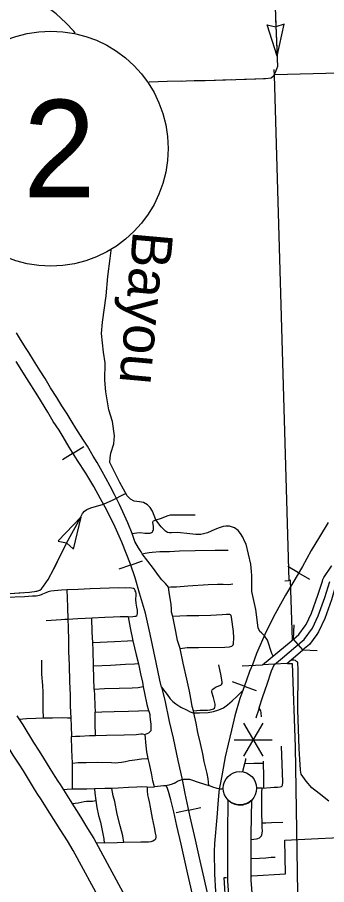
# Model space of a CAD drawing. Extents: x -117616 to 64730, y 54117 to 789866.
# Drawn here: x 63040.6 to 63105.4, y 54577.4 to 54758.9 of the extents above; entities that cross this region are included whole.
import ezdxf

# ---------------------------------------------------------------- set-up
doc = ezdxf.new("R2010")
doc.units = 0
for name, color, linetype in [('10', 7, 'Continuous'), ('24', 7, 'Continuous'), ('31', 7, 'Continuous'), ('33', 7, 'Continuous'), ('34', 7, 'Continuous'), ('35', 7, 'Continuous'), ('38', 7, 'Continuous'), ('40', 7, 'Continuous'), ('43', 7, 'Continuous'), ('48', 7, 'Continuous'), ('5', 7, 'Continuous'), ('6', 7, 'Continuous'), ('7', 7, 'Continuous'), ('R_Draft', 7, 'Continuous')]:
    doc.layers.add(name, color=color, linetype=linetype)

msp = doc.modelspace()

# ---------------------------------------------------------------- linework, layer by layer
at = {"layer": '10'}
for p, q in [((63040.46, 54612.72), (63041.69, 54610.84)), ((63049.57, 54598.3), (63051.64, 54594.96)), ((63047.4, 54592.32), (63045.52, 54595.36))]:
    msp.add_line(p, q, dxfattribs=at)
for points in [[(63041.69, 54610.84), (63043.96, 54607.14), (63045.14, 54605.29), (63046.07, 54603.83), (63047.37, 54601.7), (63048.44, 54599.99), (63049.03, 54599.04), (63049.57, 54598.3)], [(63045.52, 54595.36), (63044.87, 54596.25), (63044.19, 54597.35), (63043.11, 54599.07), (63041.83, 54601.19), (63040.93, 54602.6), (63039.73, 54604.48), (63037.5, 54608.11)], [(63051.64, 54594.96), (63053.79, 54591.55), (63055.29, 54589.15), (63056.63, 54586.99)], [(63084.67, 54595.12), (63084.59, 54587.99), (63084.59, 54578.08), (63085.1, 54571.51), (63086.07, 54565.95), (63088.32, 54557.09), (63092.62, 54543.45), (63093.82, 54540.22), (63094.58, 54537.58), (63095.29, 54535.73), (63094.12, 54535.66)], [(63094.12, 54535.66), (63096.09, 54530.77), (63096.52, 54530.8), (63097.91, 54531.26), (63099, 54531.99), (63099.75, 54532.95), (63100.32, 54534.09), (63100.39, 54535.4), (63100.33, 54536.15), (63100.12, 54537.08), (63099.33, 54539.16), (63098.57, 54541.78), (63097.35, 54545.07), (63093.13, 54558.46), (63090.96, 54566.99), (63090.07, 54572.13), (63089.59, 54578.27), (63089.59, 54587.96), (63089.67, 54595.06)], [(63052.3, 54584.49), (63051.05, 54586.51), (63049.56, 54588.89), (63047.4, 54592.32)], [(63056.63, 54586.99), (63062.68, 54575.79), (63070.24, 54562.76), (63072.17, 54559.22), (63074.43, 54555.34), (63078.46, 54547.76), (63085.31, 54535.65), (63081.78, 54535.55), (63080.42, 54535.54), (63079.63, 54535.54)], [(63079.63, 54535.54), (63074.07, 54545.36), (63070.06, 54552.91), (63067.81, 54556.76), (63065.88, 54560.31), (63058.32, 54573.35), (63052.3, 54584.49)]]:
    msp.add_lwpolyline(points, dxfattribs=at)
msp.add_arc((63087.2, 54597.54), 3.5, 223.7755, 314.9449, dxfattribs=at)
at = {"layer": '24'}
msp.add_circle((63087.2, 54597.54), 3.5, dxfattribs=at)
at = {"layer": '31'}
msp.add_line((63100.37, 54626.49), (63098.4, 54628.74), dxfattribs=at)
for points in [[(63104.78, 54641.64), (63106.4, 54644.02), (63106.47, 54644.12)], [(63094.43, 54623.46), (63096.14, 54624.85), (63098.89, 54627.2), (63100.66, 54628.69), (63102.38, 54631.04), (63103.58, 54633.62), (63104.96, 54637.46), (63106.01, 54640.8)], [(63100.88, 54631.53), (63101.08, 54631.8), (63102.19, 54634.19), (63103.54, 54637.94), (63104.48, 54640.91)], [(63107.25, 54639.95), (63106.38, 54636.98), (63104.97, 54633.05), (63103.68, 54630.27), (63103.3, 54629.76)], [(63104.48, 54640.91), (63104.58, 54641.25), (63104.78, 54641.64)], [(63098.4, 54628.74), (63099.56, 54629.72), (63100.88, 54631.53)], [(63103.3, 54629.76), (63101.77, 54627.65), (63100.37, 54626.49)], [(63091.96, 54623.4), (63095.18, 54626), (63097.92, 54628.34), (63098.4, 54628.74)], [(63097.03, 54623.64), (63099.86, 54626.05), (63100.37, 54626.49)], [(63097.03, 54623.64), (63094.45, 54623.51), (63091.96, 54623.4)]]:
    msp.add_lwpolyline(points, dxfattribs=at)
at = {"layer": '33'}
for p, q in [((63056.69, 54618.22), (63056.54, 54623.08)), ((63067.75, 54597.77), (63069.34, 54597.86)), ((63091.83, 54597.57), (63090.7, 54597.57))]:
    msp.add_line(p, q, dxfattribs=at)
for points in [[(63064.63, 54650.86), (63063.71, 54653.08), (63063, 54654.66), (63061.95, 54656.98), (63060.93, 54659.02), (63060.02, 54660.79), (63059.14, 54662.47), (63058.36, 54663.88), (63057.3, 54665.74), (63056.46, 54667.1), (63055.26, 54669.13), (63054.29, 54670.62), (63052.85, 54672.91), (63052.03, 54674.2), (63051, 54675.91), (63049.91, 54677.63), (63048.83, 54679.32), (63047.51, 54681.39), (63046.38, 54683.33), (63045.36, 54684.96), (63043.93, 54687.17), (63042.97, 54688.75), (63042.4, 54689.64), (63041.22, 54691.52), (63040.39, 54692.9)], [(63064.63, 54650.86), (63065.64, 54651.03), (63066.37, 54651.06), (63067.28, 54650.96), (63067.73, 54650.94), (63068.13, 54650.92), (63068.42, 54650.96), (63068.68, 54651.06), (63068.87, 54651.2), (63068.97, 54651.38), (63069.09, 54651.69), (63069.13, 54651.97), (63069.09, 54652.36), (63068.95, 54653.22), (63068.96, 54653.33), (63069.04, 54653.48), (63069.09, 54653.54)], [(63069.09, 54653.54), (63069.69, 54653.76), (63070.76, 54654.11)], [(63066.75, 54646.62), (63066.49, 54647.06), (63065.94, 54647.85), (63065.19, 54649.21), (63064.63, 54650.86)], [(63066.75, 54646.62), (63067.32, 54646.77), (63068.16, 54646.9), (63068.82, 54646.98), (63070.43, 54647.1), (63072.48, 54647.14), (63074.57, 54647.24), (63077.85, 54647.3), (63082.01, 54647.4), (63084.71, 54647.4)], [(63072.25, 54639.62), (63071.59, 54640.39), (63070.85, 54641.17), (63070.18, 54642.1), (63069.09, 54643.53), (63066.75, 54646.62)], [(63072.25, 54639.62), (63072.74, 54639.71), (63073.94, 54639.73), (63076.31, 54639.89), (63080.55, 54640.18), (63082.51, 54640.26), (63083.67, 54640.27), (63084.87, 54640.22), (63085.71, 54640.31)], [(63050.94, 54639.08), (63049.84, 54639.04), (63049.04, 54638.94), (63048.26, 54638.87), (63047.59, 54638.8), (63047.06, 54638.68), (63046.56, 54638.46), (63045.87, 54638.17), (63045.54, 54638.07), (63045.12, 54637.92), (63044.89, 54637.84), (63044.49, 54637.78), (63043.77, 54637.74), (63042.05, 54637.64), (63038.07, 54637.48), (63034.73, 54637.38), (63029.36, 54637.18), (63026.98, 54637.14), (63025.39, 54637.07)], [(63063.76, 54633.44), (63064.76, 54633.5), (63065.21, 54633.55), (63065.42, 54633.58), (63065.6, 54633.7), (63065.71, 54633.82), (63065.78, 54634.12), (63065.76, 54634.84), (63065.62, 54635.43), (63065.45, 54636.32), (63065.37, 54637.08), (63065.37, 54637.35), (63065.47, 54637.79), (63065.47, 54638.34), (63065.39, 54638.65), (63065.29, 54638.91), (63065.2, 54639.07), (63065.1, 54639.22), (63064.9, 54639.33), (63064.48, 54639.46), (63063.98, 54639.49), (63063.24, 54639.46), (63061.72, 54639.48), (63059.87, 54639.46), (63057.96, 54639.33), (63055.84, 54639.28), (63053.35, 54639.15), (63050.94, 54639.08)], [(63050.94, 54639.08), (63051.02, 54637.42), (63051.07, 54635.49), (63051.17, 54632.86)], [(63073.13, 54633.48), (63072.86, 54634.42), (63072.84, 54635.12), (63072.8, 54636.02), (63072.64, 54636.92), (63072.54, 54637.69), (63072.38, 54638.61), (63072.25, 54639.62)], [(63051.17, 54632.86), (63050.55, 54632.87), (63049.78, 54632.79), (63048.71, 54632.74), (63046.62, 54632.59)], [(63056.18, 54633.15), (63054.76, 54633.08), (63053.27, 54633.02), (63051.17, 54632.86)], [(63051.17, 54632.86), (63051.22, 54631.32), (63051.3, 54628.34), (63051.31, 54626.13), (63051.4, 54623.35), (63051.52, 54619.84), (63051.62, 54617.1), (63051.65, 54614.82), (63051.79, 54612.24)], [(63063.76, 54633.44), (63062.09, 54633.44), (63060.63, 54633.39), (63058.89, 54633.31), (63056.18, 54633.15)], [(63056.36, 54627.99), (63056.28, 54630.26), (63056.18, 54633.15)], [(63063.76, 54633.44), (63064.2, 54631.12), (63064.74, 54628.43)], [(63074.68, 54626.81), (63076.18, 54627.01), (63078.55, 54627.03), (63084.03, 54627.08), (63085.04, 54627.13), (63085.5, 54627.28), (63085.77, 54627.54), (63085.89, 54627.81), (63085.93, 54629.06), (63085.86, 54630.34), (63085.45, 54633.39), (63085.36, 54633.73), (63085.26, 54633.85), (63085.09, 54633.92), (63084.82, 54633.94), (63084.41, 54633.94), (63083.45, 54633.87), (63081.11, 54633.73), (63078.57, 54633.65), (63076.08, 54633.63), (63073.13, 54633.48)], [(63074.68, 54626.81), (63074.13, 54628.51), (63073.79, 54630.34), (63073.13, 54633.48)], [(63064.74, 54628.43), (63063.66, 54628.32), (63060.91, 54628.19), (63056.36, 54627.99)], [(63056.54, 54623.08), (63056.43, 54626.47), (63056.36, 54627.99)], [(63064.74, 54628.43), (63065.46, 54625.5), (63065.94, 54623.6)], [(63077.49, 54613.77), (63077.23, 54614.66), (63077.07, 54615.6), (63076.62, 54617.9), (63076.11, 54620.41), (63075.31, 54623.75), (63074.68, 54626.81)], [(63046.08, 54612.19), (63045.98, 54614.11), (63045.98, 54617.69), (63045.9, 54619.04), (63045.73, 54621.43), (63045.73, 54624.39)], [(63065.94, 54623.6), (63065.15, 54623.54), (63063.26, 54623.43), (63060.08, 54623.22), (63056.54, 54623.08)], [(63065.94, 54623.6), (63066.11, 54622.91), (63066.35, 54621.51), (63066.76, 54619.72), (63066.94, 54618.8)], [(63077.49, 54613.77), (63078.91, 54613.86), (63080.44, 54613.89), (63080.96, 54613.94), (63081.7, 54614.2), (63081.85, 54614.33), (63081.96, 54614.52), (63082.01, 54614.83), (63081.99, 54615.18), (63081.64, 54616.57), (63081.34, 54617.69), (63081.33, 54617.9), (63081.41, 54618.12), (63081.54, 54618.28), (63081.83, 54618.51), (63082.25, 54618.75), (63083.19, 54619.14), (63083.38, 54619.27), (63083.46, 54619.44), (63083.46, 54619.72), (63083.25, 54621.08), (63082.79, 54623.41)], [(63091.23, 54614.37), (63091.98, 54616.73), (63092.88, 54619.35), (63093.85, 54622.15), (63094.45, 54623.51)], [(63066.94, 54618.8), (63065.92, 54618.59), (63064.62, 54618.49), (63061.9, 54618.43), (63058.84, 54618.35), (63056.69, 54618.22)], [(63056.69, 54618.22), (63056.73, 54616.94), (63056.81, 54614.9), (63056.87, 54613.46)], [(63066.94, 54618.8), (63067.19, 54617.47), (63067.71, 54615.09), (63068.06, 54613.85)], [(63056.87, 54613.46), (63058.26, 54613.54), (63060.88, 54613.62), (63063.86, 54613.66), (63068.06, 54613.85)], [(63056.94, 54608.58), (63056.91, 54611.17), (63056.87, 54613.46)], [(63068.06, 54613.85), (63068.17, 54613.44), (63068.31, 54612.96), (63068.34, 54612.62), (63068.41, 54611.92), (63068.53, 54610.95), (63068.54, 54610.26), (63068.55, 54609.95), (63068.54, 54609.77), (63068.51, 54609.59), (63068.43, 54609.41), (63068.28, 54609.26), (63068.04, 54609.08), (63067.7, 54608.92), (63067.37, 54608.82)], [(63077.57, 54613.36), (63077.49, 54613.77)], [(63080.71, 54598.12), (63080.56, 54599.5), (63080.35, 54600.66), (63079.71, 54603.15), (63079.44, 54604.74), (63078.94, 54606.94), (63078.4, 54609.24), (63078.01, 54611.15), (63077.57, 54613.36)], [(63091.23, 54614.37), (63091.02, 54613.65), (63090.71, 54612.73), (63090.54, 54612.24)], [(63091.72, 54612.5), (63091.66, 54613.35), (63091.57, 54613.72), (63091.38, 54614.09), (63091.23, 54614.37)], [(63046.08, 54612.19), (63044.44, 54612.12), (63042.49, 54612.06), (63040.95, 54611.97)], [(63051.79, 54612.24), (63051.09, 54612.24), (63049.99, 54612.26), (63047.92, 54612.21), (63046.08, 54612.19)], [(63051.79, 54612.24), (63051.86, 54610.54), (63051.95, 54608.39)], [(63051.95, 54608.39), (63052.73, 54608.44), (63053.64, 54608.48), (63055.68, 54608.58), (63056.94, 54608.58)], [(63052.11, 54602.8), (63052.01, 54605.56), (63051.95, 54608.39)], [(63056.94, 54608.58), (63059.25, 54608.65), (63062.95, 54608.72), (63065.45, 54608.82), (63066.42, 54608.91), (63066.81, 54608.91), (63067.37, 54608.82)], [(63067.97, 54603.78), (63067.71, 54605.14), (63067.54, 54606.44), (63067.37, 54608.82)], [(63091.83, 54597.57), (63093.59, 54597.7), (63094.38, 54597.74), (63095.11, 54597.79), (63095.64, 54597.87), (63095.89, 54597.93), (63096.05, 54598.02), (63096.15, 54598.22), (63096.2, 54598.82), (63095.89, 54606.36)], [(63052.11, 54602.8), (63053.31, 54602.9), (63054.99, 54602.92), (63057.42, 54602.99), (63060.3, 54602.92), (63061.2, 54602.89), (63061.7, 54602.9), (63062.41, 54602.98), (63063.23, 54603.15), (63064.09, 54603.33), (63065.18, 54603.47), (63066.62, 54603.7), (63067.68, 54603.75), (63067.97, 54603.78)], [(63069.34, 54597.86), (63068.99, 54599.09), (63068.74, 54600.38), (63068.28, 54602.64), (63067.97, 54603.78)], [(63088.4, 54603.74), (63088.34, 54603.45), (63088.17, 54602.65)], [(63052.15, 54597.33), (63052.16, 54600.36), (63052.11, 54602.8)], [(63088.17, 54602.65), (63087.78, 54601.32), (63087.73, 54601)], [(63092.13, 54602.75), (63092.12, 54603.22)], [(63092.21, 54597.64), (63092.22, 54600.12), (63092.13, 54602.75)], [(63073.53, 54598.64), (63072.98, 54598.4), (63072.31, 54598.19), (63071.6, 54598.08), (63071.21, 54598.04), (63069.34, 54597.86)], [(63073.53, 54598.64), (63074.14, 54599.01), (63074.51, 54599.18), (63074.87, 54599.3), (63075.04, 54599.34), (63075.12, 54599.36)], [(63075.12, 54599.36), (63075.41, 54599.41), (63075.81, 54599.43), (63076.4, 54599.44), (63076.65, 54599.42), (63077.07, 54599.33), (63078.48, 54598.85), (63080.71, 54598.12)], [(63082.84, 54597.41), (63082.47, 54597.5), (63082.23, 54597.55), (63081.74, 54597.71), (63081.18, 54597.92), (63080.71, 54598.12)], [(63052.15, 54597.33), (63051.01, 54597.26), (63050.24, 54597.21)], [(63056.74, 54597.45), (63055.13, 54597.38), (63052.15, 54597.33)], [(63060.37, 54597.49), (63058.89, 54597.51), (63056.74, 54597.45)], [(63056.74, 54597.45), (63056.84, 54596.5), (63056.99, 54594.99)], [(63067.75, 54597.77), (63066.6, 54597.81), (63065.6, 54597.76), (63063.85, 54597.72), (63061.7, 54597.54), (63060.37, 54597.49)], [(63062.88, 54586.21), (63062.67, 54587.55), (63062.1, 54589.7), (63061.51, 54592.13), (63060.97, 54594.77), (63060.64, 54595.98), (63060.37, 54597.49)], [(63067.75, 54597.77), (63067.78, 54597), (63067.86, 54596.18), (63067.96, 54595.59), (63068.18, 54594.67), (63068.38, 54593.61), (63068.84, 54591.26), (63069.21, 54589.31), (63069.46, 54588.17), (63069.59, 54587.6), (63069.59, 54587.38), (63069.49, 54586.91), (63069.34, 54586.69), (63068.99, 54586.44), (63068.57, 54586.32), (63068.03, 54586.27), (63066.45, 54586.24), (63062.88, 54586.21)], [(63077.81, 54572.76), (63076.95, 54576.84), (63076.26, 54579.54), (63075.57, 54582.7), (63074.9, 54585.84), (63074.01, 54589.67), (63073.35, 54592.61), (63072.7, 54595.11), (63072.21, 54596.89), (63072.01, 54597.46), (63071.81, 54597.95), (63071.72, 54598.1)], [(63083.7, 54597.34), (63083.1, 54597.36), (63082.84, 54597.41)], [(63091.88, 54590.33), (63091.8, 54592.18), (63091.79, 54596.65), (63091.83, 54597.57)], [(63052.04, 54594.33), (63053.31, 54594.49), (63054.59, 54594.79), (63055.08, 54594.81), (63055.82, 54594.84), (63056.35, 54594.87), (63056.99, 54594.99)], [(63056.99, 54594.99), (63057.24, 54593.53), (63057.56, 54591.83), (63057.98, 54590.47), (63058.35, 54588.69), (63058.57, 54587.68), (63058.69, 54586.93), (63058.75, 54586.06)], [(63089.59, 54586.79), (63090.68, 54586.95), (63090.95, 54587.04), (63091.28, 54587.15), (63091.44, 54587.27), (63091.59, 54587.41), (63091.7, 54587.6), (63091.77, 54587.77), (63091.87, 54588.11), (63091.9, 54588.62), (63091.87, 54589.32), (63091.88, 54590.33)], [(63091.88, 54590.33), (63092.62, 54590.33), (63093.84, 54590.36), (63096.19, 54590.42)], [(63058.75, 54586.06), (63057.17, 54586.11)], [(63062.88, 54586.21), (63061.49, 54586.12), (63058.75, 54586.06)], [(63089.59, 54582.8), (63091.33, 54582.87), (63092.65, 54582.99), (63093.73, 54583.08), (63094.59, 54583.08)]]:
    msp.add_lwpolyline(points, dxfattribs=at)
at = {"layer": '34'}
for points in [[(63070.76, 54654.11), (63071.64, 54654.43), (63072.2, 54654.64), (63072.68, 54654.78), (63073.11, 54654.8), (63073.72, 54654.82), (63074.84, 54654.8), (63077.83, 54654.78)], [(63092.13, 54602.75), (63090.11, 54602.72), (63088.17, 54602.65)]]:
    msp.add_lwpolyline(points, dxfattribs=at)
at = {"layer": '35'}
for points in [[(63050.76, 54757.82), (63048.71, 54759.66), (63045.94, 54761.81), (63044.14, 54763.49)], [(63052.66, 54755.63), (63052.4, 54756.07), (63050.76, 54757.82)], [(63092.97, 54628.58), (63092.34, 54629.44), (63091.72, 54630.05), (63091.36, 54630.36), (63091, 54631.13), (63090.54, 54634.97), (63089.72, 54638.77), (63089.67, 54640.71), (63089.67, 54642.1), (63089.62, 54642.92), (63089.52, 54644.46), (63088.49, 54648.66), (63088.14, 54649.27), (63087.78, 54650.14), (63087.32, 54650.86), (63086.81, 54651.53), (63086.09, 54652.09), (63085.47, 54652.3), (63085.01, 54652.4), (63084.24, 54652.4), (63083.68, 54652.35), (63082.86, 54652.04), (63081.94, 54651.73), (63080.4, 54651.02), (63079.02, 54650.66), (63078, 54650.66), (63076.72, 54650.81), (63074.16, 54651.12), (63072.88, 54651.02), (63072.42, 54651.02), (63072.01, 54651.07), (63071.6, 54651.37), (63070.73, 54652.25), (63069.6, 54653.73), (63068.88, 54655.58), (63068.42, 54656.35), (63067.86, 54656.91), (63066.99, 54657.37), (63066.17, 54657.52), (63065.04, 54657.68), (63064.27, 54658.04), (63063.56, 54658.75), (63062.07, 54661.57), (63059.97, 54665.72), (63060.02, 54666.7), (63060.18, 54667.67), (63060.79, 54669.62), (63060.9, 54671.36), (63060.54, 54674.33), (63059.77, 54676.74), (63059.36, 54678.84), (63059.1, 54680.53), (63058.9, 54682.99), (63058.95, 54686.58), (63058.59, 54688.84), (63058.23, 54692.73), (63058.44, 54695.14), (63059.15, 54700.62), (63059.56, 54704.72), (63060.02, 54708.46), (63060.23, 54710.1), (63060.24, 54710.23)], [(63094.15, 54625.22), (63093.86, 54625.75), (63092.97, 54628.58)], [(63099.41, 54622.02), (63099.39, 54622.68), (63099.34, 54623.55), (63099.34, 54623.91), (63099.09, 54624.11), (63098.88, 54624.27), (63098.52, 54624.37), (63098.32, 54624.37), (63097.91, 54624.37)], [(63105.85, 54594.85), (63103.81, 54596.46), (63102.29, 54597.61), (63101.05, 54599.04), (63100.07, 54600.46), (63099.89, 54601.35), (63099.63, 54605.89), (63099.36, 54613.98), (63099.41, 54622.02)]]:
    msp.add_lwpolyline(points, dxfattribs=at)
at = {"layer": '38'}
for points in [[(63098.4, 54628.74), (63098.6, 54631.74)], [(63103.36, 54626.28), (63100.37, 54626.48)]]:
    msp.add_lwpolyline(points, dxfattribs=at)
at = {"layer": '40'}
for p, q in [((63052.24, 54667.68), (63054.48, 54669.07)), ((63052.24, 54667.68), (63050, 54666.29)), ((63064.31, 54644.28), (63061.81, 54643.43)), ((63064.31, 54644.28), (63066.81, 54645.13)), ((63099.51, 54642.65), (63097.23, 54643.99)), ((63099.51, 54642.65), (63101.79, 54641.32)), ((63088.12, 54618.9), (63085.64, 54619.81)), ((63088.12, 54618.9), (63090.6, 54618)), ((63076.43, 54592.92), (63073.85, 54592.37)), ((63076.43, 54592.92), (63079.01, 54593.48))]:
    msp.add_line(p, q, dxfattribs=at)
for points in [[(63070.77, 54618.7), (63070.46, 54620.15), (63069.69, 54623.85), (63068.37, 54629.79), (63067.4, 54634.2), (63066.2, 54638.37), (63065.23, 54641.58), (63064.26, 54644.43), (63062.47, 54649.1), (63060.79, 54652.81), (63058.97, 54656.42), (63058.03, 54658.16), (63056.59, 54660.71), (63054.89, 54663.51), (63053.19, 54666.15), (63051.45, 54668.95), (63050.19, 54671.15), (63049.37, 54672.5), (63048.11, 54674.35), (63046.96, 54676.26), (63044.85, 54679.73), (63042.55, 54683.35), (63040.32, 54686.91)], [(63070.77, 54618.7), (63070.46, 54620.15), (63069.69, 54623.85), (63068.37, 54629.79), (63067.4, 54634.2), (63066.2, 54638.37), (63065.23, 54641.58), (63064.26, 54644.43), (63062.47, 54649.1), (63060.79, 54652.81), (63058.97, 54656.42), (63058.03, 54658.16), (63056.59, 54660.71), (63054.89, 54663.51), (63053.19, 54666.15), (63051.45, 54668.95), (63050.19, 54671.15), (63049.37, 54672.5), (63048.11, 54674.35), (63046.96, 54676.26), (63044.85, 54679.73), (63042.55, 54683.35), (63040.32, 54686.91)], [(63105.72, 54653.2), (63103.9, 54650.15), (63102.16, 54647.3), (63100.29, 54643.98), (63098.29, 54640.57), (63096.73, 54637.96), (63095.38, 54635.49), (63094.15, 54633.31), (63092.45, 54629.76), (63091.48, 54627.53), (63090.69, 54625.73), (63089.81, 54623.41), (63089.22, 54622), (63088.57, 54620.15), (63087.79, 54618.01)], [(63105.72, 54653.2), (63103.9, 54650.15), (63102.16, 54647.3), (63100.29, 54643.98), (63098.29, 54640.57), (63096.73, 54637.96), (63095.38, 54635.49), (63094.15, 54633.31), (63092.45, 54629.76), (63091.48, 54627.53), (63090.69, 54625.73), (63089.81, 54623.41), (63089.22, 54622), (63088.57, 54620.15), (63087.79, 54618.01)], [(63070.77, 54618.7), (63071.95, 54617.14), (63072.62, 54616.28), (63073.18, 54615.68), (63073.76, 54615.21), (63074.83, 54614.54), (63075.99, 54613.96), (63076.78, 54613.56), (63077.18, 54613.43), (63077.57, 54613.36)], [(63070.77, 54618.7), (63071.46, 54616), (63072.4, 54611.53), (63073.22, 54608.04), (63074.22, 54603.33), (63075.12, 54599.36)], [(63070.77, 54618.7), (63071.46, 54616), (63072.4, 54611.53), (63073.22, 54608.04), (63074.22, 54603.33), (63075.12, 54599.36), (63075.67, 54596.47), (63076.72, 54591.57), (63077.85, 54586.72), (63078.84, 54582.33), (63079.65, 54578.7), (63080.43, 54575.33), (63081.05, 54572.42), (63081.45, 54570.81), (63081.94, 54568.73), (63082.59, 54565.88), (63083.07, 54564.21)], [(63077.57, 54613.36), (63078.77, 54613.31), (63080.56, 54613.4), (63081.67, 54613.61), (63082.81, 54613.96), (63083.78, 54614.4), (63084.62, 54614.98), (63085.59, 54615.84), (63086.66, 54616.84), (63087.4, 54617.56), (63087.79, 54618.01)], [(63087.79, 54618.01), (63087.19, 54616.36), (63086.14, 54612.72), (63085.43, 54609.72), (63084.73, 54606.76), (63084.14, 54604.14), (63083.49, 54600.53), (63083.14, 54598.71), (63082.84, 54597.41)], [(63075.12, 54599.36), (63075.67, 54596.47), (63076.72, 54591.57), (63077.85, 54586.72), (63078.84, 54582.33), (63079.65, 54578.7), (63080.43, 54575.33), (63081.05, 54572.42), (63081.45, 54570.81), (63081.94, 54568.73), (63082.59, 54565.88), (63083.07, 54564.21)], [(63082.84, 54597.41), (63082.63, 54595.15), (63082.37, 54591.4), (63081.85, 54585.98), (63081.8, 54584.31), (63081.9, 54579.57), (63082.06, 54575.92), (63082.21, 54573.63), (63082.58, 54568.93), (63083.07, 54564.21)]]:
    msp.add_lwpolyline(points, dxfattribs=at)
at = {"layer": '43'}
for p, q in [((63094.98, 54750.82), (63092.93, 54757.37)), ((63092.93, 54757.37), (63094.72, 54756.97)), ((63096.48, 54757.52), (63094.74, 54756.97)), ((63094.98, 54750.82), (63096.48, 54757.52)), ((63053.85, 54654.31), (63049.12, 54649.33)), ((63053.85, 54654.31), (63052.25, 54647.63)), ((63049.11, 54649.26), (63050.9, 54648.9)), ((63052.29, 54647.69), (63050.92, 54648.89))]:
    msp.add_line(p, q, dxfattribs=at)
for points in [[(63092.64, 54807.53), (63093.05, 54803.02), (63093.26, 54795.43), (63093.62, 54786.26), (63094.13, 54775.55), (63094.64, 54759.15), (63095, 54750.28), (63095.05, 54748.69), (63094.69, 54747.51), (63094.18, 54746.59), (63093.72, 54746.23), (63092.54, 54746.08), (63088.49, 54745.93), (63079.89, 54745.67), (63071.96, 54745.52), (63068.17, 54745.39)], [(63094.66, 54758.74), (63094.98, 54750.82)], [(63094.9, 54748.2), (63094.69, 54747.51), (63094.18, 54746.59), (63093.72, 54746.23), (63092.54, 54746.08), (63092.13, 54746.06)], [(63074.98, 54745.57), (63071.96, 54745.52), (63068.17, 54745.39)], [(63085.53, 54745.84), (63079.89, 54745.67), (63077.62, 54745.63)], [(63092.13, 54746.06), (63088.49, 54745.93), (63088.17, 54745.92)], [(63039.08, 54638.35), (63043.09, 54638.61), (63044.65, 54638.82), (63045.26, 54639), (63045.66, 54639.29), (63046.06, 54639.84), (63047, 54641.25), (63048.23, 54643.45), (63050.9, 54648.88), (63053.43, 54653.55), (63054.23, 54655.07), (63054.66, 54655.58), (63055.13, 54655.9), (63056, 54656.26), (63058.6, 54656.99), (63060.48, 54657.89), (63063.2, 54659.23)], [(63059.38, 54657.36), (63060.48, 54657.89), (63062.94, 54659.1)], [(63055.64, 54656.11), (63056, 54656.26), (63058.6, 54656.99), (63059.38, 54657.36)], [(63050.13, 54647.31), (63050.9, 54648.88), (63053.43, 54653.55), (63053.83, 54654.31)], [(63044.42, 54638.79), (63044.65, 54638.82), (63045.26, 54639), (63045.66, 54639.29), (63046.06, 54639.84), (63047, 54641.25), (63048.23, 54643.45), (63048.96, 54644.95)], [(63033.89, 54638.18), (63039.08, 54638.35), (63041.8, 54638.52)]]:
    msp.add_lwpolyline(points, dxfattribs=at)
at = {"layer": '48'}
for p, q in [((63091.98, 54611.17), (63087.98, 54604.25)), ((63087.98, 54611.17), (63091.98, 54604.25)), ((63085.98, 54607.71), (63093.98, 54607.71))]:
    msp.add_line(p, q, dxfattribs=at)
at = {"layer": '5'}
for points in [[(63161.28, 54748.68), (63094.5, 54746.94)], [(63097.7, 54641.21), (63098.17, 54628.56)]]:
    msp.add_lwpolyline(points, dxfattribs=at)
at = {"layer": '6'}
for points in [[(63094.34, 54748.04), (63094.38, 54746.82), (63097.48, 54640.96), (63096.59, 54640.93)], [(63097.25, 54623.65), (63098.12, 54623.69), (63098.76, 54606.24), (63099.64, 54553.85)], [(63087.64, 54623.19), (63091.87, 54623.39)]]:
    msp.add_lwpolyline(points, dxfattribs=at)
at = {"layer": '7'}
for p, q in [((63103.63, 54587), (63127.04, 54588.18)), ((63096.64, 54586.65), (63103.63, 54587)), ((63096.78, 54579.59), (63096.64, 54586.65)), ((63083.93, 54578.87), (63084.38, 54578.89)), ((63084.4, 54571.34), (63083.93, 54578.87)), ((63089.7, 54579.19), (63096.78, 54579.59))]:
    msp.add_line(p, q, dxfattribs=at)
at = {"layer": 'R_Draft'}
msp.add_circle((63047.58, 54731.47), 24.6, dxfattribs=at)

# ---------------------------------------------------------------- texts
at = {"layer": '35'}
msp.add_text('Bayou', height=8.448, rotation=264.8879, dxfattribs=at).set_placement((63064.82, 54714.37))
at = {"layer": 'R_Draft'}
msp.add_text('2', height=20.4, dxfattribs=at).set_placement((63041.8, 54721.27))

doc.saveas('drawing.dxf')
